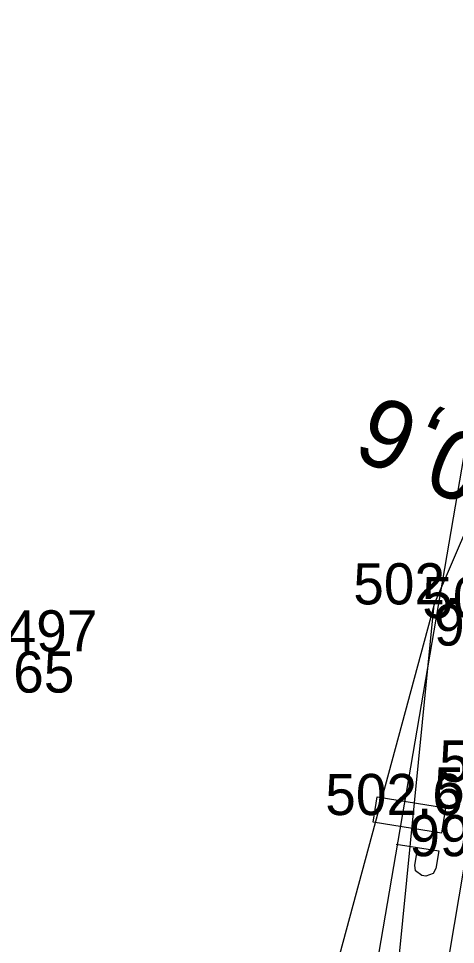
# Model space of a CAD drawing. Extents: x -1234191 to 23050, y -1290331 to -741191.
# Drawn here: x -865164.27 to -865151.52, y -1106402.1 to -1106375.1 of the extents above; entities that cross this region are included whole.
import ezdxf

# ---------------------------------------------------------------- set-up
doc = ezdxf.new("R2010")
doc.units = 0
for name, color, linetype in [('Vrstva 33', 7, 'Continuous'), ('Vrstva 48', 7, 'Continuous'), ('Vrstva 49', 7, 'Continuous'), ('Vrstva 53', 7, 'Continuous'), ('Vrstva 60', 7, 'Continuous'), ('Vrstva 61', 7, 'Continuous')]:
    doc.layers.add(name, color=color, linetype=linetype)

msp = doc.modelspace()

# ---------------------------------------------------------------- linework, layer by layer
at = {"layer": 'Vrstva 33'}
msp.add_lwpolyline([(-865151.811, -1106398.121), (-865151.93, -1106398.856), (-865153.919, -1106398.535), (-865153.8, -1106397.8)], close=True, dxfattribs=at)
for points in [[(-865153.247, -1106399.172), (-865152.009, -1106399.372)], [(-865152.703, -1106399.788), (-865152.62, -1106399.273)], [(-865152.009, -1106399.372), (-865152.092, -1106399.887)], [(-865152.092, -1106399.887), (-865152.169, -1106400.035), (-865152.387, -1106400.111), (-865152.496, -1106400.094), (-865152.684, -1106399.951), (-865152.703, -1106399.788)]]:
    msp.add_lwpolyline(points, dxfattribs=at)
at = {"layer": 'Vrstva 49'}
for points in [[(-865162.667, -1106432.527), (-865156.435, -1106432.159), (-865154.642, -1106421.742), (-865152.502, -1106407.169), (-865150.037, -1106392.585), (-865148.005, -1106382.579)], [(-865159.213, -1106430.606), (-865156.844, -1106421.564), (-865153.63, -1106407.188), (-865152.144, -1106392.185), (-865148.005, -1106382.579)], [(-865152.144, -1106392.185), (-865159.778, -1106420.421), (-865162.667, -1106432.527)]]:
    msp.add_lwpolyline(points, dxfattribs=at)
at = {"layer": 'Vrstva 53'}
msp.add_lwpolyline([(-865292.282, -1106759.439), (-865281.001, -1106690.918), (-865292.094, -1106688.295), (-865256.125, -1106617.237), (-865192.39, -1106497.22), (-865182.07, -1106466.18), (-865172.595, -1106441.084), (-865160.974, -1106443.618), (-865159.329, -1106435.017), (-865146.435, -1106359.55), (-865157.508, -1106356.946), (-865157.004, -1106331.907), (-865151.899, -1106265.922), (-865152.14, -1106213.17), (-865160.59, -1106155.82), (-865173.125, -1106100.651), (-865192.842, -1106055.27), (-865212.4, -1106009.433), (-865251.569, -1105941.084), (-865241.975, -1105927.132)], dxfattribs=at)
at = {"layer": 'Vrstva 60'}
for p, q in [((-865152.144, -1106392.185), (-865152.144, -1106392.185)), ((-865152.865, -1106398.328), (-865152.865, -1106398.328))]:
    msp.add_line(p, q, dxfattribs=at)

# ---------------------------------------------------------------- texts
at = {"layer": 'Vrstva 48'}
msp.add_text('0,6', height=2, rotation=156.6909, dxfattribs=at).set_placement((-865150.379, -1106387.5))
at = {"layer": 'Vrstva 60'}
for s, p in [('994', (-865152.144, -1106393.385)), ('965', (-865165.318, -1106394.756)), ('995', (-865152.865, -1106399.528))]:
    msp.add_text(s, height=1.2, dxfattribs=at).set_placement(p)
at = {"layer": 'Vrstva 61'}
for s, p in [('502.691', (-865154.501, -1106392.185)), ('501.914', (-865152.488, -1106392.585)), ('503.497', (-865167.77, -1106393.556)), ('502.884', (-865151.993, -1106397.352)), ('502.634', (-865152.144, -1106398.14)), ('502.688', (-865155.319, -1106398.328))]:
    msp.add_text(s, height=1.2, dxfattribs=at).set_placement(p)

doc.saveas('drawing.dxf')
